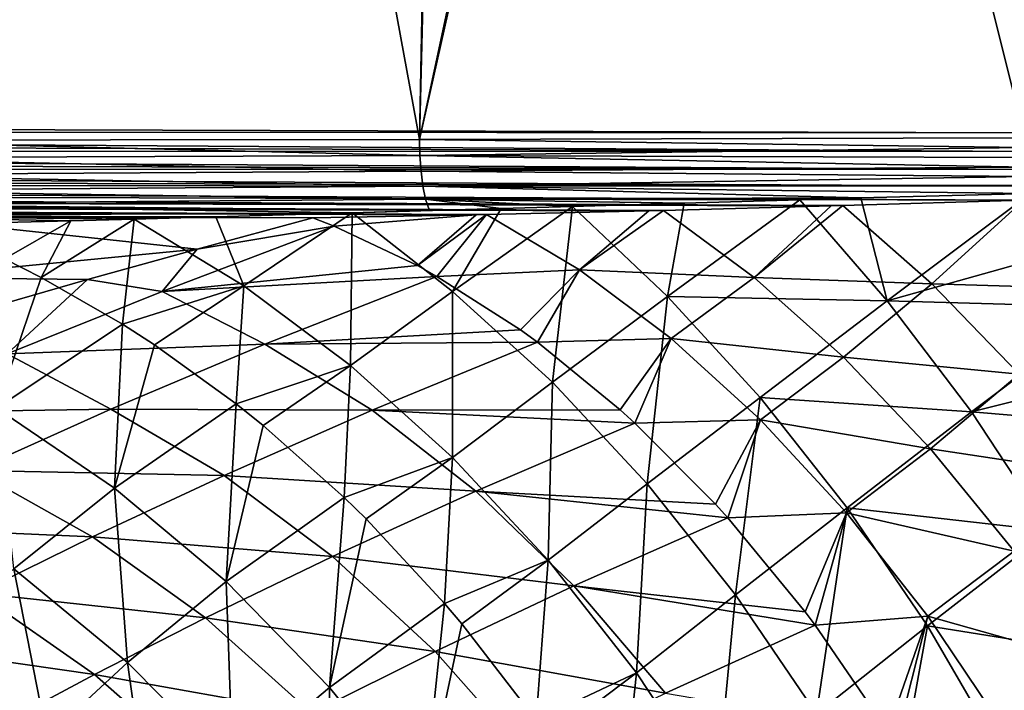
# Model space of a CAD drawing. Header units: metres. Extents: x -92 to 264, y -100 to 50.
# Tile 214 of 656: x -27.48 to -17.93, y -27.48 to -20.98. Entities that reach past the tile are written whole.
import ezdxf

# ---------------------------------------------------------------- set-up
doc = ezdxf.new("R2010")
doc.units = ezdxf.units.M
doc.layers.add('solid_21062050_01', color=7, linetype='CONTINUOUS')

msp = doc.modelspace()

# ---------------------------------------------------------------- linework, layer by layer
at = {"layer": 'solid_21062050_01'}
for points in [[(-23.603045, -22.137493, -24.454712), (-18.241419, 2.836485, -26.166298), (-17.984694, 2.886259, -26.25663)], [(-17.734138, -22.120388, -26.345543), (-23.603045, -22.137493, -24.454712), (-17.984694, 2.886259, -26.25663)], [(-17.734138, -22.120388, -26.345543), (-17.984694, 2.886259, -26.25663), (-17.727924, 2.935212, -26.347757)], [(-23.603045, -22.137493, -24.454712), (-23.007612, 1.960443, -24.628582), (-18.241419, 2.836485, -26.166298)], [(-23.603045, -22.137493, -24.454712), (-27.8853, 1.178421, -23.320091), (-23.138807, 1.937917, -24.58993)], [(-23.603045, -22.137493, -24.454712), (-23.138807, 1.937917, -24.58993), (-23.007612, 1.960443, -24.628582)], [(-23.603045, -22.137493, -24.454712), (-29.601852, -22.143772, -22.921379), (-27.8853, 1.178421, -23.320091)], [(-33.409279, -22.023787, 20.048485), (-23.029959, -0.957206, 20.174379), (-43.782917, -0.865587, 19.922657)], [(-33.409279, -22.023787, 20.048485), (-17.73917, -22.072418, 20.238554), (-23.029959, -0.957206, 20.174379)], [(-2.277006, -22.081369, 20.426104), (-2.277, -1.048826, 20.426104), (-23.029959, -0.957206, 20.174379)], [(-9.942008, -22.08469, 20.33313), (-2.277006, -22.081369, 20.426104), (-23.029959, -0.957206, 20.174379)], [(-17.73917, -22.072418, 20.238554), (-9.942008, -22.08469, 20.33313), (-23.029959, -0.957206, 20.174379)], [(-17.739408, -22.254721, 20.219894), (-48.407124, -22.053656, 19.861216), (-48.407463, -22.150486, 19.845221)], [(-48.407124, -22.053656, 19.861216), (-17.73917, -22.072418, 20.238554), (-33.409279, -22.023787, 20.048485)], [(-17.739408, -22.254721, 20.219894), (-17.73917, -22.072418, 20.238554), (-48.407124, -22.053656, 19.861216)], [(-17.739408, -22.254721, 20.219894), (-48.407463, -22.150486, 19.845221), (-48.407661, -22.245001, 19.818777)], [(-23.59897, -22.294607, -24.441582), (-29.601852, -22.143772, -22.921379), (-23.603045, -22.137493, -24.454712)], [(-29.59832, -22.314816, -22.905352), (-29.601852, -22.143772, -22.921379), (-23.59897, -22.294607, -24.441582)], [(-17.732082, -22.216982, -26.340757), (-23.603045, -22.137493, -24.454712), (-17.734138, -22.120388, -26.345543)], [(-23.59897, -22.294607, -24.441582), (-23.603045, -22.137493, -24.454712), (-17.732082, -22.216982, -26.340757)], [(-17.739185, -22.429464, 20.164696), (-48.407661, -22.245001, 19.818777), (-48.407719, -22.336075, 19.7822)], [(-17.739185, -22.429464, 20.164696), (-17.739408, -22.254721, 20.219894), (-48.407661, -22.245001, 19.818777)], [(-23.59897, -22.294607, -24.441582), (-17.732082, -22.216982, -26.340757), (-17.726561, -22.31246, -26.326233)], [(-17.739185, -22.429464, 20.164696), (-48.407719, -22.336075, 19.7822), (-48.407635, -22.422625, 19.735926)], [(-29.59832, -22.314816, -22.905352), (-23.59897, -22.294607, -24.441582), (-23.587305, -22.446857, -24.402262)], [(-29.587751, -22.479605, -22.857916), (-29.59832, -22.314816, -22.905352), (-23.587305, -22.446857, -24.402262)], [(-23.59897, -22.294607, -24.441582), (-17.726561, -22.31246, -26.326233), (-17.717636, -22.405718, -26.302137)], [(-23.59897, -22.294607, -24.441582), (-17.717636, -22.405718, -26.302137), (-23.587305, -22.446857, -24.402262)], [(-17.73851, -22.589405, 20.075249), (-48.407635, -22.422625, 19.735926), (-48.40741, -22.503622, 19.680502)], [(-17.73851, -22.589405, 20.075249), (-17.739185, -22.429464, 20.164696), (-48.407635, -22.422625, 19.735926)], [(-29.587751, -22.479605, -22.857916), (-23.587305, -22.446857, -24.402262), (-23.568464, -22.589615, -24.338011)], [(-23.587305, -22.446857, -24.402262), (-17.717636, -22.405718, -26.302137), (-17.705412, -22.495682, -26.268749)], [(-23.587305, -22.446857, -24.402262), (-17.705412, -22.495682, -26.268749), (-23.568464, -22.589615, -24.338011)], [(-17.73851, -22.589405, 20.075249), (-48.40741, -22.503622, 19.680502), (-48.407043, -22.578104, 19.61659)], [(-29.570557, -22.632156, -22.780783), (-29.587751, -22.479605, -22.857916), (-23.568464, -22.589615, -24.338011)], [(-23.568464, -22.589615, -24.338011), (-17.705412, -22.495682, -26.268749), (-17.690029, -22.581308, -26.226454)], [(-17.737408, -22.727911, 19.955261), (-48.407043, -22.578104, 19.61659), (-48.406544, -22.645182, 19.544949)], [(-17.73851, -22.589405, 20.075249), (-48.407043, -22.578104, 19.61659), (-17.737408, -22.727911, 19.955261)], [(-29.570557, -22.632156, -22.780783), (-23.568464, -22.589615, -24.338011), (-23.543022, -22.718494, -24.250801)], [(-29.547365, -22.766912, -22.676764), (-29.570557, -22.632156, -22.780783), (-23.543022, -22.718494, -24.250801)], [(-23.568464, -22.589615, -24.338011), (-17.690029, -22.581308, -26.226454), (-17.671665, -22.661612, -26.175741)], [(-19.318424, -22.705589, -25.572769), (-23.568464, -22.589615, -24.338011), (-17.671665, -22.661612, -26.175741)], [(-19.318424, -22.705589, -25.572769), (-23.543022, -22.718494, -24.250801), (-23.568464, -22.589615, -24.338011)], [(-19.494404, -22.779379, 19.868328), (-48.406544, -22.645182, 19.544949), (-48.405914, -22.704062, 19.466429)], [(-19.494404, -22.779379, 19.868328), (-17.737408, -22.727911, 19.955261), (-48.406544, -22.645182, 19.544949)], [(-21.234848, -22.825991, 19.773596), (-48.405914, -22.704062, 19.466429), (-48.405163, -22.75404, 19.381968)], [(-19.605766, -22.782503, 19.86253), (-19.494404, -22.779379, 19.868328), (-48.405914, -22.704062, 19.466429)], [(-21.234848, -22.825991, 19.773596), (-19.605766, -22.782503, 19.86253), (-48.405914, -22.704062, 19.466429)], [(-29.547365, -22.766912, -22.676764), (-23.543022, -22.718494, -24.250801), (-23.504147, -22.828012, -24.147402)], [(-19.318424, -22.705589, -25.572769), (-19.912495, -22.722338, -25.361254), (-23.543022, -22.718494, -24.250801)], [(-22.810665, -22.807411, -24.373373), (-23.504147, -22.828012, -24.147402), (-23.543022, -22.718494, -24.250801)], [(-22.118433, -22.78685, -24.602833), (-22.810665, -22.807411, -24.373373), (-23.543022, -22.718494, -24.250801)], [(-21.032436, -22.754736, -24.970991), (-22.118433, -22.78685, -24.602833), (-23.543022, -22.718494, -24.250801)], [(-19.912495, -22.722338, -25.361254), (-21.032436, -22.754736, -24.970991), (-23.543022, -22.718494, -24.250801)], [(-21.194324, -23.660711, -24.037289), (-21.032436, -22.754736, -24.970991), (-19.912495, -22.722338, -25.361254)], [(-19.063486, -23.702457, -24.840504), (-21.194324, -23.660711, -24.037289), (-19.912495, -22.722338, -25.361254)], [(-19.063486, -23.702457, -24.840504), (-19.912495, -22.722338, -25.361254), (-19.318424, -22.705589, -25.572769)], [(-18.630508, -23.538435, 19.032518), (-17.737408, -22.727911, 19.955261), (-19.494404, -22.779379, 19.868328)], [(-19.063486, -23.702457, -24.840504), (-19.318424, -22.705589, -25.572769), (-17.671665, -22.661612, -26.175741)], [(-17.275585, -23.202662, -25.911196), (-19.063486, -23.702457, -24.840504), (-17.671665, -22.661612, -26.175741)], [(-18.630508, -23.538435, 19.032518), (-16.886744, -23.591848, 19.170341), (-17.737408, -22.727911, 19.955261)], [(-22.952089, -22.866623, 19.670853), (-48.405163, -22.75404, 19.381968), (-48.404301, -22.794525, 19.292566)], [(-21.3759, -22.829542, 19.765524), (-21.234848, -22.825991, 19.773596), (-48.405163, -22.75404, 19.381968)], [(-22.952089, -22.866623, 19.670853), (-21.3759, -22.829542, 19.765524), (-48.405163, -22.75404, 19.381968)], [(-48.404301, -22.794525, 19.292566), (-28.658266, -22.890488, 19.50172), (-24.636063, -22.899893, 19.560001)], [(-23.051449, -22.868786, 19.664598), (-48.404301, -22.794525, 19.292566), (-24.636063, -22.899893, 19.560001)], [(-23.051449, -22.868786, 19.664598), (-22.952089, -22.866623, 19.670853), (-48.404301, -22.794525, 19.292566)], [(-29.547365, -22.766912, -22.676764), (-23.504147, -22.828012, -24.147402), (-24.256748, -22.8503, -23.906397)], [(-29.519018, -22.878962, -22.549646), (-29.547365, -22.766912, -22.676764), (-24.256748, -22.8503, -23.906397)], [(-22.810665, -22.807411, -24.373373), (-24.256748, -22.8503, -23.906397), (-23.504147, -22.828012, -24.147402)], [(-23.281595, -23.612267, -23.286024), (-24.256748, -22.8503, -23.906397), (-22.810665, -22.807411, -24.373373)], [(-23.281595, -23.612267, -23.286024), (-22.810665, -22.807411, -24.373373), (-22.118433, -22.78685, -24.602833)], [(-23.281595, -23.612267, -23.286024), (-22.118433, -22.78685, -24.602833), (-22.31159, -24.49386, -22.769312)], [(-22.048164, -23.403152, 18.764551), (-21.3759, -22.829542, 19.765524), (-22.952089, -22.866623, 19.670853)], [(-21.194324, -23.660711, -24.037289), (-22.31159, -24.49386, -22.769312), (-22.118433, -22.78685, -24.602833)], [(-21.194324, -23.660711, -24.037289), (-22.118433, -22.78685, -24.602833), (-21.032436, -22.754736, -24.970991)], [(-22.048164, -23.403152, 18.764551), (-21.234848, -22.825991, 19.773596), (-21.3759, -22.829542, 19.765524)], [(-22.048164, -23.403152, 18.764551), (-20.353033, -23.476238, 18.896477), (-21.234848, -22.825991, 19.773596)], [(-20.353033, -23.476238, 18.896477), (-19.605766, -22.782503, 19.86253), (-21.234848, -22.825991, 19.773596)], [(-20.353033, -23.476238, 18.896477), (-19.494404, -22.779379, 19.868328), (-19.605766, -22.782503, 19.86253)], [(-20.353033, -23.476238, 18.896477), (-18.630508, -23.538435, 19.032518), (-19.494404, -22.779379, 19.868328)], [(-29.519018, -22.878962, -22.549646), (-24.256748, -22.8503, -23.906397), (-25.578913, -22.888584, -23.493628)], [(-29.519018, -22.878962, -22.549646), (-26.985855, -22.927706, -23.067844), (-28.401287, -22.963078, -22.653795)], [(-29.519018, -22.878962, -22.549646), (-26.371113, -22.910896, -23.252235), (-26.985855, -22.927706, -23.067844)], [(-29.519018, -22.878962, -22.549646), (-25.578913, -22.888584, -23.493628), (-26.371113, -22.910896, -23.252235)], [(-28.658266, -22.890488, 19.50172), (-25.760525, -23.201731, 18.676186), (-24.636063, -22.899893, 19.560001)], [(-28.658266, -22.890488, 19.50172), (-28.589899, -23.475807, 17.761061), (-25.760525, -23.201731, 18.676186)], [(-27.629986, -23.297401, -22.168308), (-28.401287, -22.963078, -22.653795), (-26.985855, -22.927706, -23.067844)], [(-27.272434, -23.47662, -21.952175), (-27.629986, -23.297401, -22.168308), (-26.985855, -22.927706, -23.067844)], [(-27.272434, -23.47662, -21.952175), (-26.985855, -22.927706, -23.067844), (-26.371113, -22.910896, -23.252235)], [(-27.272434, -23.47662, -21.952175), (-26.371113, -22.910896, -23.252235), (-26.48402, -23.928951, -21.49612)], [(-25.306728, -23.557001, -22.585676), (-26.48402, -23.928951, -21.49612), (-26.371113, -22.910896, -23.252235)], [(-25.306728, -23.557001, -22.585676), (-26.371113, -22.910896, -23.252235), (-25.578913, -22.888584, -23.493628)], [(-24.429188, -22.980539, 19.351414), (-24.636063, -22.899893, 19.560001), (-25.760525, -23.201731, 18.676186)], [(-25.306728, -23.557001, -22.585676), (-25.578913, -22.888584, -23.493628), (-24.256748, -22.8503, -23.906397)], [(-25.306728, -23.557001, -22.585676), (-24.256748, -22.8503, -23.906397), (-24.270916, -24.330902, -22.008926)], [(-24.429188, -22.980539, 19.351414), (-23.051449, -22.868786, 19.664598), (-24.636063, -22.899893, 19.560001)], [(-24.429188, -22.980539, 19.351414), (-23.621807, -23.362148, 18.560621), (-23.051449, -22.868786, 19.664598)], [(-23.281595, -23.612267, -23.286024), (-24.270916, -24.330902, -22.008926), (-24.256748, -22.8503, -23.906397)], [(-23.621807, -23.362148, 18.560621), (-22.952089, -22.866623, 19.670853), (-23.051449, -22.868786, 19.664598)], [(-23.621807, -23.362148, 18.560621), (-23.434464, -23.466089, 18.382544), (-22.952089, -22.866623, 19.670853)], [(-23.434464, -23.466089, 18.382544), (-22.048164, -23.403152, 18.764551), (-22.952089, -22.866623, 19.670853)], [(-26.098719, -23.611965, 17.506895), (-24.429188, -22.980539, 19.351414), (-25.760525, -23.201731, 18.676186)], [(-26.098719, -23.611965, 17.506895), (-23.621807, -23.362148, 18.560621), (-24.429188, -22.980539, 19.351414)], [(-28.589899, -23.475807, 17.761061), (-26.824446, -23.496552, 17.765251), (-25.760525, -23.201731, 18.676186)], [(-26.098719, -23.611965, 17.506895), (-25.760525, -23.201731, 18.676186), (-26.824446, -23.496552, 17.765251)], [(-17.275585, -23.202662, -25.911196), (-16.891788, -23.766739, -25.678577), (-19.063486, -23.702457, -24.840504)], [(-27.272434, -23.47662, -21.952175), (-27.706558, -24.746788, -19.42626), (-27.629986, -23.297401, -22.168308)], [(-26.098719, -23.611965, 17.506895), (-23.434464, -23.466089, 18.382544), (-23.621807, -23.362148, 18.560621)], [(-23.434464, -23.466089, 18.382544), (-22.623112, -23.985212, 17.635603), (-22.048164, -23.403152, 18.764551)], [(-22.623112, -23.985212, 17.635603), (-22.45731, -24.105484, 17.487953), (-22.048164, -23.403152, 18.764551)], [(-22.45731, -24.105484, 17.487953), (-21.158381, -24.069988, 17.936626), (-22.048164, -23.403152, 18.764551)], [(-22.048164, -23.403152, 18.764551), (-21.158381, -24.069988, 17.936626), (-20.353033, -23.476238, 18.896477)], [(-28.589899, -23.475807, 17.761061), (-28.605042, -24.011028, 16.044088), (-26.824446, -23.496552, 17.765251)], [(-27.603256, -24.218756, 15.575028), (-26.824446, -23.496552, 17.765251), (-28.605042, -24.011028, 16.044088)], [(-27.272434, -23.47662, -21.952175), (-26.48402, -23.928951, -21.49612), (-27.706558, -24.746788, -19.42626)], [(-27.603256, -24.218756, 15.575028), (-26.098719, -23.611965, 17.506895), (-26.824446, -23.496552, 17.765251)], [(-25.101912, -24.124762, 16.534573), (-23.434464, -23.466089, 18.382544), (-26.098719, -23.611965, 17.506895)], [(-25.101912, -24.124762, 16.534573), (-22.623112, -23.985212, 17.635603), (-23.434464, -23.466089, 18.382544)], [(-21.158381, -24.069988, 17.936626), (-19.486397, -24.250759, 18.112717), (-20.353033, -23.476238, 18.896477)], [(-20.353033, -23.476238, 18.896477), (-19.486397, -24.250759, 18.112717), (-18.630508, -23.538435, 19.032518)], [(-25.306728, -23.557001, -22.585676), (-26.173626, -24.129511, -21.32465), (-26.48402, -23.928951, -21.49612)], [(-25.306728, -23.557001, -22.585676), (-25.38028, -24.703856, -20.908558), (-26.173626, -24.129511, -21.32465)], [(-25.306728, -23.557001, -22.585676), (-24.270916, -24.330902, -22.008926), (-25.38028, -24.703856, -20.908558)], [(-19.486397, -24.250759, 18.112717), (-17.781364, -24.414747, 18.305019), (-18.630508, -23.538435, 19.032518)], [(-18.630508, -23.538435, 19.032518), (-17.781364, -24.414747, 18.305019), (-16.886744, -23.591848, 19.170341)], [(-25.101912, -24.124762, 16.534573), (-26.098719, -23.611965, 17.506895), (-27.603256, -24.218756, 15.575028)], [(-23.281595, -23.612267, -23.286024), (-23.282112, -25.222778, -21.527992), (-24.270916, -24.330902, -22.008926)], [(-23.281595, -23.612267, -23.286024), (-22.31159, -24.49386, -22.769312), (-23.282112, -25.222778, -21.527992)], [(-21.194324, -23.660711, -24.037289), (-21.392002, -25.479549, -22.359575), (-22.31159, -24.49386, -22.769312)], [(-21.194324, -23.660711, -24.037289), (-20.296688, -24.640806, -23.582949), (-21.392002, -25.479549, -22.359575)], [(-19.063486, -23.702457, -24.840504), (-20.296688, -24.640806, -23.582949), (-21.194324, -23.660711, -24.037289)], [(-19.063486, -23.702457, -24.840504), (-18.245369, -24.780281, -24.439405), (-20.296688, -24.640806, -23.582949)], [(-16.891788, -23.766739, -25.678577), (-18.245369, -24.780281, -24.439405), (-19.063486, -23.702457, -24.840504)], [(-16.891788, -23.766739, -25.678577), (-16.521523, -24.351999, -25.478651), (-18.245369, -24.780281, -24.439405)], [(-26.56052, -25.521135, -18.925327), (-27.706558, -24.746788, -19.42626), (-26.48402, -23.928951, -21.49612)], [(-26.173626, -24.129511, -21.32465), (-26.56052, -25.521135, -18.925327), (-26.48402, -23.928951, -21.49612)], [(-25.101912, -24.124762, 16.534573), (-22.45731, -24.105484, 17.487953), (-22.623112, -23.985212, 17.635603)], [(-22.45731, -24.105484, 17.487953), (-21.654072, -24.760292, 16.798061), (-21.158381, -24.069988, 17.936626)], [(-21.654072, -24.760292, 16.798061), (-21.511045, -24.890011, 16.679838), (-21.158381, -24.069988, 17.936626)], [(-21.511045, -24.890011, 16.679838), (-20.291504, -24.859253, 17.196743), (-21.158381, -24.069988, 17.936626)], [(-21.158381, -24.069988, 17.936626), (-20.291504, -24.859253, 17.196743), (-19.486397, -24.250759, 18.112717)], [(-26.597168, -24.756626, 14.595922), (-25.101912, -24.124762, 16.534573), (-27.603256, -24.218756, 15.575028)], [(-24.060242, -24.764688, 15.716424), (-25.101912, -24.124762, 16.534573), (-26.597168, -24.756626, 14.595922)], [(-26.173626, -24.129511, -21.32465), (-25.38028, -24.703856, -20.908558), (-26.56052, -25.521135, -18.925327)], [(-24.060242, -24.764688, 15.716424), (-22.45731, -24.105484, 17.487953), (-25.101912, -24.124762, 16.534573)], [(-24.060242, -24.764688, 15.716424), (-21.654072, -24.760292, 16.798061), (-22.45731, -24.105484, 17.487953)], [(-26.597168, -24.756626, 14.595922), (-27.603256, -24.218756, 15.575028), (-28.944586, -24.79063, 13.567399)], [(-20.291504, -24.859253, 17.196743), (-18.642738, -25.139841, 17.432278), (-19.486397, -24.250759, 18.112717)], [(-19.486397, -24.250759, 18.112717), (-18.642738, -25.139841, 17.432278), (-17.781364, -24.414747, 18.305019)], [(-24.270916, -24.330902, -22.008926), (-25.118345, -24.91415, -20.778603), (-25.38028, -24.703856, -20.908558)], [(-24.270916, -24.330902, -22.008926), (-24.333815, -25.611551, -20.413633), (-25.118345, -24.91415, -20.778603)], [(-24.270916, -24.330902, -22.008926), (-23.282112, -25.222778, -21.527992), (-24.333815, -25.611551, -20.413633)], [(-16.521523, -24.351999, -25.478651), (-16.166004, -24.956526, -25.312071), (-18.245369, -24.780281, -24.439405)], [(-18.642738, -25.139841, 17.432278), (-16.95549, -25.396894, 17.695478), (-17.781364, -24.414747, 18.305019)], [(-22.31159, -24.49386, -22.769312), (-22.352802, -26.221367, -21.148945), (-23.282112, -25.222778, -21.527992)], [(-22.31159, -24.49386, -22.769312), (-21.392002, -25.479549, -22.359575), (-22.352802, -26.221367, -21.148945)], [(-20.296688, -24.640806, -23.582949), (-20.534328, -26.557009, -22.061937), (-21.392002, -25.479549, -22.359575)], [(-20.296688, -24.640806, -23.582949), (-19.452951, -25.711443, -23.244411), (-20.534328, -26.557009, -22.061937)], [(-18.245369, -24.780281, -24.439405), (-19.452951, -25.711443, -23.244411), (-20.296688, -24.640806, -23.582949)], [(-25.478399, -26.428177, -18.512724), (-26.56052, -25.521135, -18.925327), (-25.38028, -24.703856, -20.908558)], [(-25.118345, -24.91415, -20.778603), (-25.478399, -26.428177, -18.512724), (-25.38028, -24.703856, -20.908558)], [(-27.922234, -25.350019, 12.579082), (-26.597168, -24.756626, 14.595922), (-28.944586, -24.79063, 13.567399)], [(-25.498613, -25.397758, 13.856952), (-26.597168, -24.756626, 14.595922), (-27.922234, -25.350019, 12.579082)], [(-26.56052, -25.521135, -18.925327), (-27.54011, -26.304247, -16.932783), (-27.706558, -24.746788, -19.42626)], [(-25.498613, -25.397758, 13.856952), (-24.060242, -24.764688, 15.716424), (-26.597168, -24.756626, 14.595922)], [(-23.056414, -25.549868, 14.981732), (-24.060242, -24.764688, 15.716424), (-25.498613, -25.397758, 13.856952)], [(-24.060242, -24.764688, 15.716424), (-21.511045, -24.890011, 16.679838), (-21.654072, -24.760292, 16.798061)], [(-23.056414, -25.549868, 14.981732), (-21.511045, -24.890011, 16.679838), (-24.060242, -24.764688, 15.716424)], [(-18.245369, -24.780281, -24.439405), (-17.48518, -25.936741, -24.162613), (-19.452951, -25.711443, -23.244411)], [(-16.166004, -24.956526, -25.312071), (-17.48518, -25.936741, -24.162613), (-18.245369, -24.780281, -24.439405)], [(-25.118345, -24.91415, -20.778603), (-24.333815, -25.611551, -20.413633), (-25.478399, -26.428177, -18.512724)], [(-23.056414, -25.549868, 14.981732), (-20.728365, -25.676445, 16.059826), (-21.511045, -24.890011, 16.679838)], [(-21.511045, -24.890011, 16.679838), (-20.728365, -25.676445, 16.059826), (-20.291504, -24.859253, 17.196743)], [(-20.728365, -25.676445, 16.059826), (-20.608572, -25.808977, 15.969212), (-20.291504, -24.859253, 17.196743)], [(-20.608572, -25.808977, 15.969212), (-19.458025, -25.761393, 16.553858), (-20.291504, -24.859253, 17.196743)], [(-20.291504, -24.859253, 17.196743), (-19.458025, -25.761393, 16.553858), (-18.642738, -25.139841, 17.432278)], [(-23.282112, -25.222778, -21.527992), (-24.120071, -25.82052, -20.321009), (-24.333815, -25.611551, -20.413633)], [(-23.282112, -25.222778, -21.527992), (-23.358887, -26.639664, -20.018091), (-24.120071, -25.82052, -20.321009)], [(-23.282112, -25.222778, -21.527992), (-22.352802, -26.221367, -21.148945), (-23.358887, -26.639664, -20.018091)], [(-19.458025, -25.761393, 16.553858), (-17.8325, -26.132475, 16.863583), (-18.642738, -25.139841, 17.432278)], [(-18.642738, -25.139841, 17.432278), (-17.8325, -26.132475, 16.863583), (-16.95549, -25.396894, 17.695478)], [(-26.774126, -25.992907, 11.921439), (-27.922234, -25.350019, 12.579082), (-29.079517, -25.894827, 10.495113)], [(-26.774126, -25.992907, 11.921439), (-25.498613, -25.397758, 13.856952), (-27.922234, -25.350019, 12.579082)], [(-24.445053, -26.184416, 13.197311), (-25.498613, -25.397758, 13.856952), (-26.774126, -25.992907, 11.921439)], [(-24.445053, -26.184416, 13.197311), (-23.056414, -25.549868, 14.981732), (-25.498613, -25.397758, 13.856952)], [(-21.392002, -25.479549, -22.359575), (-21.49472, -27.31406, -20.87657), (-22.352802, -26.221367, -21.148945)], [(-21.392002, -25.479549, -22.359575), (-20.534328, -26.557009, -22.061937), (-21.49472, -27.31406, -20.87657)], [(-26.434031, -27.213846, -16.596367), (-27.54011, -26.304247, -16.932783), (-26.56052, -25.521135, -18.925327)], [(-25.478399, -26.428177, -18.512724), (-26.434031, -27.213846, -16.596367), (-26.56052, -25.521135, -18.925327)], [(-22.104111, -26.469597, 14.340512), (-23.056414, -25.549868, 14.981732), (-24.445053, -26.184416, 13.197311)], [(-23.056414, -25.549868, 14.981732), (-20.608572, -25.808977, 15.969212), (-20.728365, -25.676445, 16.059826)], [(-22.104111, -26.469597, 14.340512), (-20.608572, -25.808977, 15.969212), (-23.056414, -25.549868, 14.981732)], [(-24.474943, -27.455551, -18.194077), (-25.478399, -26.428177, -18.512724), (-24.333815, -25.611551, -20.413633)], [(-24.120071, -25.82052, -20.321009), (-24.474943, -27.455551, -18.194077), (-24.333815, -25.611551, -20.413633)], [(-20.608572, -25.808977, 15.969212), (-19.85906, -26.720737, 15.431314), (-19.458025, -25.761393, 16.553858)], [(-19.452951, -25.711443, -23.244411), (-19.749296, -27.712765, -21.880119), (-20.534328, -26.557009, -22.061937)], [(-19.85906, -26.720737, 15.431314), (-19.762188, -26.849855, 15.36576), (-19.458025, -25.761393, 16.553858)], [(-19.762188, -26.849855, 15.36576), (-18.668036, -26.765486, 16.015753), (-19.458025, -25.761393, 16.553858)], [(-19.452951, -25.711443, -23.244411), (-18.673601, -26.859322, -23.025883), (-19.749296, -27.712765, -21.880119)], [(-19.458025, -25.761393, 16.553858), (-18.668036, -26.765486, 16.015753), (-17.8325, -26.132475, 16.863583)], [(-17.48518, -25.936741, -24.162613), (-18.673601, -26.859322, -23.025883), (-19.452951, -25.711443, -23.244411)], [(-24.120071, -25.82052, -20.321009), (-23.358887, -26.639664, -20.018091), (-24.474943, -27.455551, -18.194077)], [(-22.104111, -26.469597, 14.340512), (-19.85906, -26.720737, 15.431314), (-20.608572, -25.808977, 15.969212)], [(-27.888859, -26.539854, 9.920464), (-26.774126, -25.992907, 11.921439), (-29.079517, -25.894827, 10.495113)], [(-17.48518, -25.936741, -24.162613), (-16.792459, -27.157328, -24.013599), (-18.673601, -26.859322, -23.025883)], [(-25.678164, -26.781717, 11.337841), (-26.774126, -25.992907, 11.921439), (-27.888859, -26.539854, 9.920464)], [(-25.678164, -26.781717, 11.337841), (-24.445053, -26.184416, 13.197311), (-26.774126, -25.992907, 11.921439)], [(-18.668036, -26.765486, 16.015753), (-17.065712, -27.216373, 16.41367), (-17.8325, -26.132475, 16.863583)], [(-23.450844, -27.105879, 12.625992), (-24.445053, -26.184416, 13.197311), (-25.678164, -26.781717, 11.337841)], [(-23.450844, -27.105879, 12.625992), (-22.104111, -26.469597, 14.340512), (-24.445053, -26.184416, 13.197311)], [(-22.352802, -26.221367, -21.148945), (-23.191551, -26.837042, -19.957712), (-23.358887, -26.639664, -20.018091)], [(-22.352802, -26.221367, -21.148945), (-22.468788, -27.774179, -19.727324), (-23.191551, -26.837042, -19.957712)], [(-22.352802, -26.221367, -21.148945), (-21.49472, -27.31406, -20.87657), (-22.468788, -27.774179, -19.727324)], [(-27.217554, -27.939199, -14.669456), (-28.338335, -27.024509, -14.936169), (-27.54011, -26.304247, -16.932783)], [(-26.434031, -27.213846, -16.596367), (-27.217554, -27.939199, -14.669456), (-27.54011, -26.304247, -16.932783)], [(-25.414183, -28.244114, -16.346546), (-26.434031, -27.213846, -16.596367), (-25.478399, -26.428177, -18.512724)], [(-24.474943, -27.455551, -18.194077), (-25.414183, -28.244114, -16.346546), (-25.478399, -26.428177, -18.512724)], [(-26.757278, -27.331289, 9.413409), (-27.888859, -26.539854, 9.920464), (-28.84499, -27.0299, 7.863367)], [(-26.757278, -27.331289, 9.413409), (-25.678164, -26.781717, 11.337841), (-27.888859, -26.539854, 9.920464)], [(-21.216311, -27.511339, 13.801503), (-22.104111, -26.469597, 14.340512), (-23.450844, -27.105879, 12.625992)], [(-22.104111, -26.469597, 14.340512), (-19.762188, -26.849855, 15.36576), (-19.85906, -26.720737, 15.431314)], [(-21.216311, -27.511339, 13.801503), (-19.762188, -26.849855, 15.36576), (-22.104111, -26.469597, 14.340512)], [(-20.534328, -26.557009, -22.061937), (-20.718699, -28.487061, -20.714308), (-21.49472, -27.31406, -20.87657)], [(-20.534328, -26.557009, -22.061937), (-19.749296, -27.712765, -21.880119), (-20.718699, -28.487061, -20.714308)], [(-23.563831, -28.589251, -17.973726), (-24.474943, -27.455551, -18.194077), (-23.358887, -26.639664, -20.018091)], [(-23.191551, -26.837042, -19.957712), (-23.563831, -28.589251, -17.973726), (-23.358887, -26.639664, -20.018091)], [(-24.649279, -27.7057, 10.836242), (-25.678164, -26.781717, 11.337841), (-26.757278, -27.331289, 9.413409)], [(-24.649279, -27.7057, 10.836242), (-23.450844, -27.105879, 12.625992), (-25.678164, -26.781717, 11.337841)], [(-23.191551, -26.837042, -19.957712), (-22.468788, -27.774179, -19.727324), (-23.563831, -28.589251, -17.973726)], [(-19.762188, -26.849855, 15.36576), (-19.05843, -27.878428, 14.9214), (-18.668036, -26.765486, 16.015753)], [(-19.05843, -27.878428, 14.9214), (-18.983431, -27.998457, 14.877709), (-18.668036, -26.765486, 16.015753)], [(-18.983431, -27.998457, 14.877709), (-17.931097, -27.859375, 15.588941), (-18.668036, -26.765486, 16.015753)], [(-18.668036, -26.765486, 16.015753), (-17.931097, -27.859375, 15.588941), (-17.065712, -27.216373, 16.41367)], [(-21.216311, -27.511339, 13.801503), (-19.05843, -27.878428, 14.9214), (-19.762188, -26.849855, 15.36576)], [(-18.673601, -26.859322, -23.025883), (-19.046717, -28.932369, -21.816397), (-19.749296, -27.712765, -21.880119)], [(-18.673601, -26.859322, -23.025883), (-17.968321, -28.070173, -22.930079), (-19.046717, -28.932369, -21.816397)], [(-16.792459, -27.157328, -24.013599), (-17.968321, -28.070173, -22.930079), (-18.673601, -26.859322, -23.025883)], [(-27.684021, -27.8242, 7.433035), (-26.757278, -27.331289, 9.413409), (-28.84499, -27.0299, 7.863367)], [(-27.217554, -27.939199, -14.669456), (-27.843561, -28.580448, -12.734508), (-28.338335, -27.024509, -14.936169)], [(-22.529541, -28.149584, 12.15078), (-23.450844, -27.105879, 12.625992), (-24.649279, -27.7057, 10.836242)], [(-22.529541, -28.149584, 12.15078), (-21.216311, -27.511339, 13.801503), (-23.450844, -27.105879, 12.625992)], [(-26.190573, -28.975237, -14.480019), (-27.217554, -27.939199, -14.669456), (-26.434031, -27.213846, -16.596367)], [(-25.414183, -28.244114, -16.346546), (-26.190573, -28.975237, -14.480019), (-26.434031, -27.213846, -16.596367)], [(-16.792459, -27.157328, -24.013599), (-16.175896, -28.426727, -23.994234), (-17.968321, -28.070173, -22.930079)], [(-17.931097, -27.859375, 15.588941), (-16.351868, -28.37812, 16.08811), (-17.065712, -27.216373, 16.41367)], [(-21.49472, -27.31406, -20.87657), (-22.344645, -27.950737, -19.693354), (-22.468788, -27.774179, -19.727324)], [(-21.49472, -27.31406, -20.87657), (-21.675648, -28.999638, -19.545296), (-22.344645, -27.950737, -19.693354)], [(-21.49472, -27.31406, -20.87657), (-20.718699, -28.487061, -20.714308), (-21.675648, -28.999638, -19.545296)], [(-25.700201, -28.258347, 8.980864), (-26.757278, -27.331289, 9.413409), (-27.684021, -27.8242, 7.433035)], [(-25.700201, -28.258347, 8.980864), (-24.649279, -27.7057, 10.836242), (-26.757278, -27.331289, 9.413409)], [(-24.494465, -29.38101, -16.186724), (-25.414183, -28.244114, -16.346546), (-24.474943, -27.455551, -18.194077)], [(-23.563831, -28.589251, -17.973726), (-24.494465, -29.38101, -16.186724), (-24.474943, -27.455551, -18.194077)]]:
    msp.add_3dface(points, dxfattribs=at)

doc.saveas('drawing.dxf')
